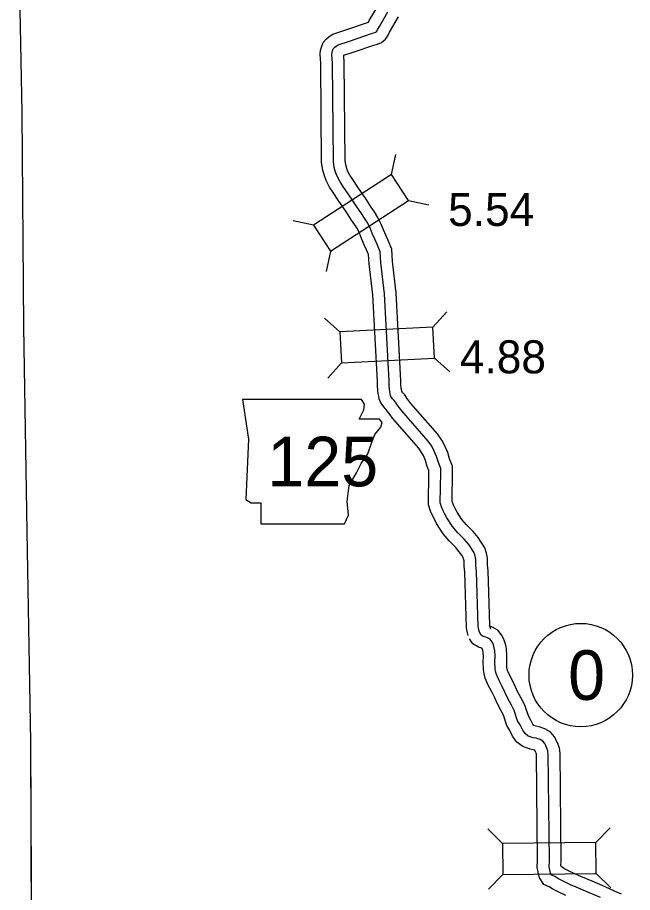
# Model space of a CAD drawing. Extents: x -83719 to 153526, y -11835 to 11446.
# Drawn here: x 13096.1 to 13357.7, y -639.6 to -267.1 of the extents above; entities that cross this region are included whole.
import ezdxf

# ---------------------------------------------------------------- set-up
doc = ezdxf.new("R2010")
doc.units = 0
for name, color, linetype in [('Level 11', 7, 'Continuous'), ('Level 2', 7, 'Continuous'), ('Level 20', 7, 'Continuous'), ('Level 21', 7, 'Continuous'), ('Level 27', 7, 'Continuous'), ('Level 58', 7, 'Continuous'), ('Level 59', 7, 'Continuous')]:
    doc.layers.add(name, color=color, linetype=linetype)

msp = doc.modelspace()

# ---------------------------------------------------------------- linework, layer by layer
at = {"layer": 'Level 11'}
for points in [[(13287.8, -530.27), (13287.45, -529.07), (13287.22, -527.85), (13287.04, -526.86), (13286.32, -503.25), (13286.07, -500.75), (13286.05, -499.28), (13286.04, -498.42), (13285.85, -497.59), (13285.7, -497.07), (13285.02, -495.99), (13284.01, -494.53), (13282.4, -492.57), (13279.76, -489.84), (13277.1, -486.86), (13274.3, -482.58), (13273.27, -480.45), (13272.64, -479.15), (13271.82, -477.24), (13270.89, -474.52), (13271.09, -460.66), (13271.09, -460), (13270.39, -458.25), (13269.63, -455.66), (13268.74, -453.61), (13267.99, -452.23), (13266.82, -450.45), (13255.6, -437.7), (13254.55, -436.27), (13253.46, -434.85), (13252.9, -433.98), (13252.46, -433.53), (13251.52, -432.33), (13250.52, -430.8), (13249.94, -429.47), (13249.73, -428.25), (13249.46, -427.2), (13249.34, -425.82), (13249.2, -423.85), (13249.17, -422.13), (13247.24, -385.16), (13245.64, -371.92), (13245.37, -368.03), (13244.56, -365.98), (13243.6, -363.86), (13242.42, -361.19), (13241.62, -358.97), (13240.7, -357.12), (13239.55, -355.34), (13238.2, -353.37), (13236.01, -350), (13232.51, -344.9), (13230.33, -341.57), (13228.84, -339.27), (13227.32, -336.43), (13226.63, -334.44), (13225.94, -332.05), (13225.42, -328.78), (13225.04, -286.72), (13224.79, -282.71), (13224.97, -281), (13225.36, -279.68), (13226.03, -277.8), (13227.58, -276.12), (13228.6, -275.25), (13230.25, -274.15), (13235.68, -272.42), (13245.31, -269.05), (13245.66, -268.42), (13249.14, -262.52)], [(13297.4, -527.46), (13297.18, -526.73), (13297.05, -526.02), (13297.01, -525.81), (13296.3, -502.61), (13296.07, -500.18), (13296.05, -499.12), (13296.02, -497.24), (13295.55, -495.14), (13294.93, -492.94), (13293.36, -490.46), (13291.99, -488.49), (13289.86, -485.9), (13287.09, -483.04), (13285.07, -480.76), (13283.03, -477.65), (13282.26, -476.07), (13281.73, -474.99), (13281.16, -473.65), (13280.91, -472.92), (13281.09, -460.75), (13281.1, -458.08), (13279.85, -454.98), (13279.06, -452.26), (13277.74, -449.21), (13276.57, -447.09), (13274.8, -444.38), (13263.39, -431.41), (13262.53, -430.26), (13261.65, -429.11), (13260.78, -427.73), (13260, -426.94), (13259.65, -426.49), (13259.54, -426.33), (13259.51, -426.13), (13259.35, -425.51), (13259.31, -425.03), (13259.19, -423.41), (13259.16, -421.79), (13257.21, -384.3), (13255.59, -370.98), (13255.24, -365.8), (13253.77, -362.08), (13252.73, -359.77), (13251.7, -357.46), (13250.83, -355.04), (13249.41, -352.19), (13247.89, -349.81), (13246.52, -347.82), (13244.33, -344.45), (13240.82, -339.33), (13238.71, -336.12), (13237.46, -334.19), (13236.51, -332.4), (13236.16, -331.4), (13235.72, -329.88), (13235.42, -327.96), (13235.04, -286.37), (13234.84, -283.18), (13238.86, -281.9), (13248.01, -278.7), (13249.23, -278.44), (13250.87, -277.72), (13252.61, -276.39), (13253.68, -274.6), (13254.35, -273.35), (13258.19, -266.86)], [(13353.02, -640.37), (13350.03, -639.02), (13346.06, -637.19), (13340.59, -634.84), (13335.69, -632.79), (13333.45, -631.81), (13330.46, -630.38), (13328.8, -629.54), (13327.29, -628.54), (13327.22, -628.24), (13327.32, -626.23), (13326.88, -580.35), (13326.61, -578.11), (13325.86, -576.26), (13325.41, -575.19), (13324.71, -573.49), (13322.7, -571.25), (13320.45, -569.93), (13317.98, -569.13), (13316.74, -568.88), (13315.69, -568.55), (13315.27, -567.95), (13314.24, -565.91), (13313.4, -564.44), (13312.02, -560.29), (13310.72, -557.65), (13309.05, -554.56), (13308.12, -552.45), (13306.57, -549.32), (13305.32, -546.94), (13304.52, -545.14), (13304.35, -544.43), (13304.23, -543.73), (13304.19, -541.61), (13304.29, -538.75), (13304.04, -536.08), (13303.75, -534.38), (13303.3, -532.64), (13302.81, -531.43), (13302.03, -529.92), (13300.39, -527.96), (13298.43, -526.8), (13296.99, -526.24), (13296.82, -526.18), (13296.8, -526.16)], [(13329.29, -640.9), (13326.05, -639.36), (13323.75, -638.19), (13322.26, -637.2), (13319.97, -636.21), (13318.08, -633.35), (13317.17, -629.02), (13317.32, -626.03), (13316.88, -580.99), (13316.84, -580.63), (13316.62, -580.09), (13316.19, -579.06), (13315.45, -578.82), (13314.22, -578.58), (13310.97, -577.53), (13308.47, -575.64), (13306.68, -573.12), (13305.44, -570.66), (13304.23, -568.55), (13302.74, -564.08), (13301.83, -562.22), (13300.07, -558.96), (13299.07, -556.7), (13297.66, -553.87), (13296.3, -551.29), (13295.02, -548.38), (13294.56, -546.49), (13294.24, -544.67), (13294.19, -541.52), (13294.27, -539.04), (13294.12, -537.38), (13293.96, -536.48), (13293.78, -535.76), (13293.75, -535.71), (13293.66, -535.67), (13292.12, -535.18), (13289.79, -533.74), (13288.39, -531.56)]]:
    msp.add_lwpolyline(points, dxfattribs=at)
at = {"layer": 'Level 2'}
for points in [[(13096.06, -210.64), (13096.25, -220.17), (13097.93, -307.46), (13098.66, -398.78), (13100.09, -485.92)], [(13096.12, -213.64), (13096.25, -220.17), (13097.93, -307.46), (13098.66, -398.78), (13100.09, -485.92)], [(13100.09, -485.92), (13101.61, -575.49), (13101.98, -664.01), (13099.98, -664.19), (13102.1, -755.05), (13102.95, -844.36), (13102.76, -866.56)], [(13100.09, -485.92), (13101.61, -575.49), (13101.94, -654.75)]]:
    msp.add_lwpolyline(points, dxfattribs=at)
at = {"layer": 'Level 20'}
for p, q in [((13255.19, -333.99), (13257.03, -325.39)), ((13262.37, -345.07), (13270.98, -346.9)), ((13221.96, -355.54), (13213.36, -353.7)), ((13229.15, -366.61), (13227.31, -375.22)), ((13272.79, -398.89), (13278.68, -392.35)), ((13233.25, -400.95), (13226.71, -395.06)), ((13273.48, -412.07), (13280.02, -417.96)), ((13233.93, -414.13), (13228.04, -420.67)), ((13302.45, -618.72), (13296.17, -612.56)), ((13342.05, -618.33), (13348.21, -612.05)), ((13302.58, -631.92), (13296.42, -638.2)), ((13342.18, -631.53), (13348.46, -637.69))]:
    msp.add_line(p, q, dxfattribs=at)
for points in [[(13255.19, -333.99), (13221.96, -355.54), (13229.15, -366.61), (13262.37, -345.07)], [(13272.79, -398.89), (13233.25, -400.95), (13233.93, -414.13), (13273.48, -412.07)], [(13342.05, -618.33), (13302.45, -618.72), (13302.58, -631.92), (13342.18, -631.53)]]:
    msp.add_lwpolyline(points, close=True, dxfattribs=at)
at = {"layer": 'Level 21'}
msp.add_lwpolyline([(13191.74, -429.69), (13194.28, -446.61), (13193.15, -472.27), (13195.4, -473.68), (13199.63, -473.68), (13199.63, -482.7), (13235.16, -482.7), (13236.85, -479.03), (13236.29, -473.11), (13237.14, -466.34), (13240.24, -460.99), (13242.21, -457.04), (13245.03, -452.81), (13246.72, -448.3), (13248.13, -444.63), (13250.67, -441.53), (13251.23, -439.56), (13250.11, -438.15), (13241.36, -438.15), (13243.34, -434.2), (13243.62, -431.66), (13242.45, -429.71)], close=True, dxfattribs=at)
at = {"layer": 'Level 27'}
msp.add_circle((13335.68, -547.05), 22, dxfattribs=at)
at = {"layer": 'Level 59'}
for points in [[(13292.6, -528.86), (13292.32, -527.9), (13292.13, -526.93), (13292.02, -526.33), (13291.31, -502.93), (13291.07, -500.46), (13291.05, -499.2), (13291.03, -497.83), (13290.7, -496.37), (13290.32, -495.01), (13289.19, -493.22), (13288, -491.51), (13286.13, -489.24), (13283.42, -486.44), (13281.09, -483.81), (13278.66, -480.11), (13277.77, -478.26), (13277.18, -477.07), (13276.49, -475.44), (13275.9, -473.72), (13276.09, -460.71), (13276.09, -459.04), (13275.12, -456.62), (13274.35, -453.96), (13273.24, -451.41), (13272.28, -449.66), (13270.81, -447.41), (13259.49, -434.55), (13258.54, -433.27), (13257.56, -431.98), (13256.84, -430.86), (13256.23, -430.23), (13255.58, -429.41), (13254.94, -428.42), (13254.76, -428.02), (13254.62, -427.19), (13254.4, -426.36), (13254.32, -425.43), (13254.19, -423.63), (13254.17, -421.96), (13252.23, -384.73), (13250.61, -371.45), (13250.31, -366.92), (13249.16, -364.03), (13248.16, -361.81), (13247.06, -359.33), (13246.22, -357.01), (13245.05, -354.66), (13243.72, -352.58), (13242.36, -350.6), (13240.17, -347.23), (13236.67, -342.11), (13234.52, -338.85), (13233.15, -336.73), (13231.92, -334.42), (13231.39, -332.92), (13230.83, -330.96), (13230.42, -328.37), (13230.04, -286.55), (13229.81, -282.81), (13229.9, -281.98), (13230.12, -281.24), (13230.4, -280.44), (13231.06, -279.72), (13231.62, -279.25), (13232.44, -278.7), (13237.27, -277.16), (13246.66, -273.87), (13247.69, -273.66), (13248.32, -273.38), (13248.81, -273.01), (13249.33, -272.13), (13250, -270.88), (13253.66, -264.69)], [(13344.03, -641.76), (13338.64, -639.44), (13333.72, -637.39), (13331.37, -636.36), (13328.25, -634.87), (13326.27, -633.87), (13324.66, -632.79), (13323.32, -632.21), (13322.77, -631.39), (13322.2, -628.63), (13322.32, -626.13), (13321.88, -580.67), (13321.73, -579.37), (13321.24, -578.18), (13320.79, -577.12), (13320.41, -576.19), (13319.5, -575.17), (13318.39, -574.52), (13316.72, -573.98), (13315.48, -573.73), (13313.31, -573.03), (13312.1, -572.12), (13310.97, -570.53), (13309.84, -568.28), (13308.81, -566.5), (13307.38, -562.18), (13306.28, -559.93), (13304.56, -556.76), (13303.59, -554.57), (13302.12, -551.59), (13300.81, -549.11), (13299.77, -546.76), (13299.45, -545.46), (13299.23, -544.2), (13299.19, -541.57), (13299.28, -538.9), (13299.08, -536.73), (13298.86, -535.43), (13298.54, -534.2), (13298.26, -533.51), (13297.85, -532.71), (13297.1, -531.82), (13296.23, -531.31), (13295.33, -530.95), (13294.22, -530.6), (13293.38, -530.08), (13292.6, -528.86)]]:
    msp.add_lwpolyline(points, dxfattribs=at)

# ---------------------------------------------------------------- texts
at = {"layer": 'Level 21'}
msp.add_text('125', height=21.12, dxfattribs=at).set_placement((13202.36, -466.69))
at = {"layer": 'Level 27'}
msp.add_text('0', height=21.12, dxfattribs=at).set_placement((13330.3, -557.61))
at = {"layer": 'Level 58'}
for s, p in [('5.54', (13279.25, -355.86)), ('4.88', (13284.24, -418.61))]:
    msp.add_text(s, height=14.08, dxfattribs=at).set_placement(p)

doc.saveas('drawing.dxf')
